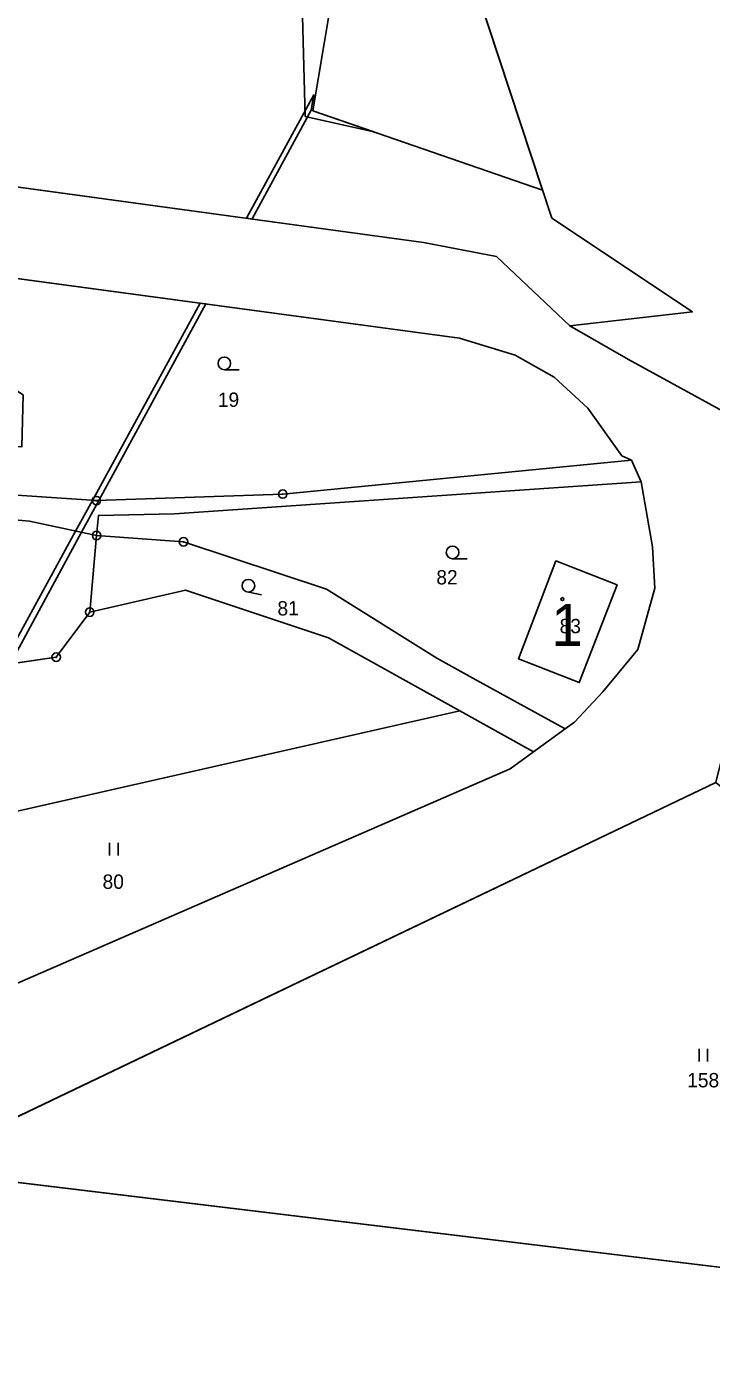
# Model space of a CAD drawing. Extents: x -689422 to -685210, y -987725 to -982160.
# Drawn here: x -685883.9 to -685802.6, y -987272.2 to -987115.7 of the extents above; entities that cross this region are included whole.
import ezdxf

# ---------------------------------------------------------------- set-up
doc = ezdxf.new("R2010")
doc.units = 0
for name, color, linetype in [('KN_Budovy', 7, 'Continuous'), ('KN_Budovy_cisla_domovni', 7, 'Continuous'), ('KN_Hranice obce', 7, 'Continuous'), ('KN_Hranice_katastrální území', 7, 'Continuous'), ('KN_Hranice_parcel', 7, 'Continuous'), ('KN_Parcelni cisla', 7, 'Continuous'), ('KN_Polygon parcely', 7, 'Continuous'), ('KN_POZEMKY_ORNA PUDA', 7, 'Continuous'), ('KN_POZEMKY_OSTATNI PLOCHA', 7, 'Continuous'), ('KN_POZEMKY_TTP', 7, 'Continuous'), ('KN_POZEMKY_ZAHRADA', 7, 'Continuous'), ('KN_POZEMKY_ZASTAVENA PLOCHA', 7, 'Continuous'), ('KN_VYUZITI_16_ostatni plocha_silnice', 7, 'Continuous'), ('KN_VYUZITI_17_ostatni plocha_ostatni komunikace', 7, 'Continuous'), ('KN_Věcná břemena k části', 7, 'Continuous'), ('KN_Značky bodu BP', 7, 'Continuous'), ('KN_Značky budov', 7, 'Continuous'), ('KN_Značky kultur', 7, 'Continuous')]:
    doc.layers.add(name, color=color, linetype=linetype)

msp = doc.modelspace()

# ---------------------------------------------------------------- linework, layer by layer
at = {"layer": 'KN_Budovy'}
msp.add_lwpolyline([(-685825.54, -987190.63), (-685818.33, -987193.46), (-685813.84, -987181.87), (-685821.09, -987179.03)], close=True, dxfattribs=at)
at = {"layer": 'KN_Hranice obce'}
for points in [[(-685801.3, -987161.29), (-685812.51, -987155.17), (-685819.45, -987151.17), (-685804.92, -987149.52), (-685821.59, -987138.4), (-685836.69, -987092.63)], [(-685890.53, -987252.02), (-685797.18, -987263.31)]]:
    msp.add_lwpolyline(points, dxfattribs=at)
at = {"layer": 'KN_Hranice_katastrální území'}
for points in [[(-685801.3, -987161.29), (-685812.51, -987155.17), (-685819.45, -987151.17), (-685804.92, -987149.52), (-685821.59, -987138.4), (-685836.69, -987092.63)], [(-685890.53, -987252.02), (-685797.18, -987263.31)]]:
    msp.add_lwpolyline(points, dxfattribs=at)
at = {"layer": 'KN_Hranice_parcel'}
for p, q in [((-685821.59, -987138.4), (-685836.69, -987092.63)), ((-685804.92, -987149.52), (-685821.59, -987138.4)), ((-685804.92, -987149.52), (-685819.45, -987151.17)), ((-685812.14, -987167.09), (-685811, -987169.67)), ((-685876.38, -987185.1), (-685875.57, -987176.02)), ((-685921.29, -987216.92), (-685832.5, -987196.79)), ((-685823.75, -987201.66), (-685832.5, -987196.79)), ((-685820, -987198.94), (-685823.75, -987201.66)), ((-685823.75, -987201.66), (-685826.51, -987203.66)), ((-685826.51, -987203.66), (-685915.14, -987242.18)), ((-685898.62, -987251.44), (-685802.15, -987205.31))]:
    msp.add_line(p, q, dxfattribs=at)
for points in [[(-686005, -987118.32), (-685836.82, -987141.27), (-685828.14, -987142.95), (-685819.45, -987151.17)], [(-685890.86, -987144.76), (-685832.55, -987152.61), (-685825.93, -987154.63), (-685821.32, -987157.25), (-685817.33, -987160.91), (-685813.28, -987166.59), (-685812.14, -987167.09)], [(-685819.45, -987151.17), (-685812.51, -987155.17), (-685801.3, -987161.29)], [(-685916.4, -987169.15), (-685875.59, -987171.88), (-685853.5, -987171.11), (-685812.14, -987167.09)], [(-685875.57, -987176.02), (-685875.36, -987173.63), (-685866.35, -987173.44), (-685811, -987169.67)], [(-685811, -987169.67), (-685809.63, -987177.38), (-685809.36, -987182.27), (-685811.38, -987189.54), (-685815.54, -987194.55), (-685818.89, -987198.13), (-685820, -987198.94)], [(-685875.57, -987176.02), (-685883.52, -987174.32), (-685916.46, -987171.35)], [(-685820, -987198.94), (-685830.94, -987192.91), (-685835.24, -987190.54), (-685848.31, -987182.39), (-685865.26, -987176.77), (-685875.57, -987176.02)], [(-685821.09, -987179.03), (-685813.84, -987181.87), (-685818.33, -987193.46), (-685825.54, -987190.63), (-685821.09, -987179.03)], [(-685832.5, -987196.79), (-685848.05, -987188.13), (-685865.03, -987182.48), (-685876.38, -987185.1)], [(-685926.1, -987197.19), (-685880.36, -987190.44), (-685876.38, -987185.1)], [(-685890.53, -987252.02), (-685797.18, -987263.31), (-685757.95, -987272.16), (-685722.71, -987270.58)]]:
    msp.add_lwpolyline(points, dxfattribs=at)
at = {"layer": 'KN_Polygon parcely'}
for points in [[(-686005, -987118.32), (-685836.82, -987141.27), (-685828.14, -987142.95), (-685819.45, -987151.17), (-685804.92, -987149.52), (-685821.59, -987138.4), (-685836.69, -987092.63), (-685850.87, -987049.64), (-685853.14, -987042.77), (-685854.94, -987038.77), (-685837.89, -987020.44), (-685841.86, -987017.57), (-685928.15, -986948.17)], [(-685898.62, -987251.44), (-685802.15, -987205.31), (-685799.03, -987192.68), (-685797.44, -987179.49), (-685801.3, -987161.29), (-685812.51, -987155.17), (-685819.45, -987151.17), (-685828.14, -987142.95), (-685836.82, -987141.27), (-686005, -987118.32)], [(-685890.86, -987144.76), (-685832.55, -987152.61), (-685825.93, -987154.63), (-685821.32, -987157.25), (-685817.33, -987160.91), (-685813.28, -987166.59), (-685812.14, -987167.09), (-685811, -987169.67), (-685809.63, -987177.38), (-685809.36, -987182.27), (-685811.38, -987189.54), (-685815.54, -987194.55), (-685818.89, -987198.13), (-685820, -987198.94), (-685823.75, -987201.66), (-685826.51, -987203.66), (-685915.14, -987242.18)]]:
    msp.add_lwpolyline(points, dxfattribs=at)
for points in [[(-685875.59, -987171.88), (-685853.5, -987171.11), (-685812.14, -987167.09), (-685813.28, -987166.59), (-685817.33, -987160.91), (-685821.32, -987157.25), (-685825.93, -987154.63), (-685832.55, -987152.61), (-685890.86, -987144.76), (-685891.42, -987148.36), (-685892.3, -987154.23), (-685884.27, -987159.35), (-685884.44, -987165.52), (-685896.08, -987165.21), (-685895.92, -987159.04), (-685901.82, -987158.89), (-685901.49, -987156.43), (-685907.16, -987155.58), (-685906.63, -987152.27), (-685905.68, -987146.3), (-685905.31, -987144.38), (-685912.48, -987143.3), (-685915.17, -987160.67), (-685916.4, -987169.15)], [(-685960.89, -987201.48), (-685926.1, -987197.19), (-685880.36, -987190.44), (-685876.38, -987185.1), (-685875.57, -987176.02), (-685883.52, -987174.32), (-685916.46, -987171.35), (-685946.25, -987169.37), (-685969.3, -987168.61), (-685981.57, -987168.02), (-685982.46, -987173.37), (-685973.57, -987185.47)], [(-685875.36, -987173.63), (-685866.35, -987173.44), (-685811, -987169.67), (-685812.14, -987167.09), (-685853.5, -987171.11), (-685875.59, -987171.88), (-685916.4, -987169.15), (-685916.46, -987171.35), (-685883.52, -987174.32), (-685875.57, -987176.02)], [(-685811, -987169.67), (-685866.35, -987173.44), (-685875.36, -987173.63), (-685875.57, -987176.02), (-685865.26, -987176.77), (-685848.31, -987182.39), (-685835.24, -987190.54), (-685830.94, -987192.91), (-685820, -987198.94), (-685818.89, -987198.13), (-685815.54, -987194.55), (-685811.38, -987189.54), (-685809.36, -987182.27), (-685809.63, -987177.38)], [(-685830.94, -987192.91), (-685835.24, -987190.54), (-685848.31, -987182.39), (-685865.26, -987176.77), (-685875.57, -987176.02), (-685876.38, -987185.1), (-685865.03, -987182.48), (-685848.05, -987188.13), (-685832.5, -987196.79), (-685823.75, -987201.66), (-685820, -987198.94)], [(-685821.09, -987179.03), (-685813.84, -987181.87), (-685818.33, -987193.46), (-685825.54, -987190.63)], [(-685821.09, -987179.03), (-685825.54, -987190.63), (-685818.33, -987193.46), (-685813.84, -987181.87)], [(-685848.05, -987188.13), (-685865.03, -987182.48), (-685876.38, -987185.1), (-685880.36, -987190.44), (-685926.1, -987197.19), (-685921.29, -987216.92), (-685832.5, -987196.79)], [(-685832.5, -987196.79), (-685921.29, -987216.92), (-685915.14, -987242.18), (-685826.51, -987203.66), (-685823.75, -987201.66)], [(-685802.15, -987205.31), (-685898.62, -987251.44), (-685890.53, -987252.02), (-685797.18, -987263.31), (-685757.95, -987272.16), (-685722.71, -987270.58)]]:
    msp.add_lwpolyline(points, close=True, dxfattribs=at)
at = {"layer": 'KN_POZEMKY_ORNA PUDA'}
for p, q in [((-685876.38, -987185.1), (-685865.03, -987182.48)), ((-685865.03, -987182.48), (-685848.05, -987188.13)), ((-685880.36, -987190.44), (-685876.38, -987185.1)), ((-685848.05, -987188.13), (-685832.5, -987196.79)), ((-685926.1, -987197.19), (-685880.36, -987190.44)), ((-685832.5, -987196.79), (-685921.29, -987216.92))]:
    msp.add_line(p, q, dxfattribs=at)
at = {"layer": 'KN_POZEMKY_OSTATNI PLOCHA'}
for p, q in [((-686005, -987118.32), (-685836.82, -987141.27)), ((-685836.82, -987141.27), (-685828.14, -987142.95)), ((-685828.14, -987142.95), (-685819.45, -987151.17)), ((-685832.55, -987152.61), (-685890.86, -987144.76)), ((-685819.45, -987151.17), (-685812.51, -987155.17)), ((-685825.93, -987154.63), (-685832.55, -987152.61)), ((-685821.32, -987157.25), (-685825.93, -987154.63)), ((-685812.51, -987155.17), (-685801.3, -987161.29)), ((-685817.33, -987160.91), (-685821.32, -987157.25)), ((-685813.28, -987166.59), (-685817.33, -987160.91)), ((-685812.14, -987167.09), (-685813.28, -987166.59)), ((-685853.5, -987171.11), (-685812.14, -987167.09)), ((-685811, -987169.67), (-685812.14, -987167.09)), ((-685812.14, -987167.09), (-685811, -987169.67)), ((-685916.4, -987169.15), (-685875.59, -987171.88)), ((-685811, -987169.67), (-685866.35, -987173.44)), ((-685809.63, -987177.38), (-685811, -987169.67)), ((-685883.52, -987174.32), (-685916.46, -987171.35)), ((-685875.59, -987171.88), (-685853.5, -987171.11)), ((-685875.57, -987176.02), (-685883.52, -987174.32)), ((-685875.36, -987173.63), (-685875.57, -987176.02)), ((-685866.35, -987173.44), (-685875.36, -987173.63)), ((-685809.36, -987182.27), (-685809.63, -987177.38)), ((-685811.38, -987189.54), (-685809.36, -987182.27)), ((-685815.54, -987194.55), (-685811.38, -987189.54)), ((-685818.89, -987198.13), (-685815.54, -987194.55)), ((-685823.75, -987201.66), (-685820, -987198.94)), ((-685820, -987198.94), (-685818.89, -987198.13)), ((-685826.51, -987203.66), (-685823.75, -987201.66)), ((-685915.14, -987242.18), (-685826.51, -987203.66)), ((-685802.15, -987205.31), (-685898.62, -987251.44))]:
    msp.add_line(p, q, dxfattribs=at)
at = {"layer": 'KN_POZEMKY_TTP'}
for p, q in [((-685836.69, -987092.63), (-685821.59, -987138.4)), ((-685836.82, -987141.27), (-686005, -987118.32)), ((-685821.59, -987138.4), (-685804.92, -987149.52)), ((-685828.14, -987142.95), (-685836.82, -987141.27)), ((-685819.45, -987151.17), (-685828.14, -987142.95)), ((-685804.92, -987149.52), (-685819.45, -987151.17)), ((-685921.29, -987216.92), (-685832.5, -987196.79)), ((-685832.5, -987196.79), (-685823.75, -987201.66)), ((-685823.75, -987201.66), (-685826.51, -987203.66)), ((-685826.51, -987203.66), (-685915.14, -987242.18)), ((-685898.62, -987251.44), (-685802.15, -987205.31)), ((-685797.18, -987263.31), (-685890.53, -987252.02))]:
    msp.add_line(p, q, dxfattribs=at)
at = {"layer": 'KN_POZEMKY_ZAHRADA'}
for p, q in [((-685890.86, -987144.76), (-685832.55, -987152.61)), ((-685832.55, -987152.61), (-685825.93, -987154.63)), ((-685825.93, -987154.63), (-685821.32, -987157.25)), ((-685821.32, -987157.25), (-685817.33, -987160.91)), ((-685817.33, -987160.91), (-685813.28, -987166.59)), ((-685813.28, -987166.59), (-685812.14, -987167.09)), ((-685812.14, -987167.09), (-685853.5, -987171.11)), ((-685875.59, -987171.88), (-685916.4, -987169.15)), ((-685866.35, -987173.44), (-685811, -987169.67)), ((-685811, -987169.67), (-685809.63, -987177.38)), ((-685916.46, -987171.35), (-685883.52, -987174.32)), ((-685853.5, -987171.11), (-685875.59, -987171.88)), ((-685883.52, -987174.32), (-685875.57, -987176.02)), ((-685875.57, -987176.02), (-685875.36, -987173.63)), ((-685875.36, -987173.63), (-685866.35, -987173.44)), ((-685876.38, -987185.1), (-685875.57, -987176.02)), ((-685875.57, -987176.02), (-685876.38, -987185.1)), ((-685865.26, -987176.77), (-685875.57, -987176.02)), ((-685875.57, -987176.02), (-685865.26, -987176.77)), ((-685848.31, -987182.39), (-685865.26, -987176.77)), ((-685865.26, -987176.77), (-685848.31, -987182.39)), ((-685809.63, -987177.38), (-685809.36, -987182.27)), ((-685821.09, -987179.03), (-685825.54, -987190.63)), ((-685813.84, -987181.87), (-685821.09, -987179.03)), ((-685818.33, -987193.46), (-685813.84, -987181.87)), ((-685809.36, -987182.27), (-685811.38, -987189.54)), ((-685865.03, -987182.48), (-685876.38, -987185.1)), ((-685848.05, -987188.13), (-685865.03, -987182.48)), ((-685835.24, -987190.54), (-685848.31, -987182.39)), ((-685848.31, -987182.39), (-685835.24, -987190.54)), ((-685876.38, -987185.1), (-685880.36, -987190.44)), ((-685832.5, -987196.79), (-685848.05, -987188.13)), ((-685811.38, -987189.54), (-685815.54, -987194.55)), ((-685880.36, -987190.44), (-685926.1, -987197.19)), ((-685830.94, -987192.91), (-685835.24, -987190.54)), ((-685835.24, -987190.54), (-685830.94, -987192.91)), ((-685825.54, -987190.63), (-685818.33, -987193.46)), ((-685820, -987198.94), (-685830.94, -987192.91)), ((-685830.94, -987192.91), (-685820, -987198.94)), ((-685815.54, -987194.55), (-685818.89, -987198.13)), ((-685823.75, -987201.66), (-685832.5, -987196.79)), ((-685820, -987198.94), (-685823.75, -987201.66)), ((-685818.89, -987198.13), (-685820, -987198.94))]:
    msp.add_line(p, q, dxfattribs=at)
at = {"layer": 'KN_POZEMKY_ZASTAVENA PLOCHA'}
for p, q in [((-685825.54, -987190.63), (-685821.09, -987179.03)), ((-685821.09, -987179.03), (-685813.84, -987181.87)), ((-685813.84, -987181.87), (-685818.33, -987193.46)), ((-685818.33, -987193.46), (-685825.54, -987190.63))]:
    msp.add_line(p, q, dxfattribs=at)
at = {"layer": 'KN_VYUZITI_16_ostatni plocha_silnice'}
for p, q in [((-686005, -987118.32), (-685836.82, -987141.27)), ((-685836.82, -987141.27), (-685828.14, -987142.95)), ((-685828.14, -987142.95), (-685819.45, -987151.17)), ((-685832.55, -987152.61), (-685890.86, -987144.76)), ((-685819.45, -987151.17), (-685812.51, -987155.17)), ((-685825.93, -987154.63), (-685832.55, -987152.61)), ((-685821.32, -987157.25), (-685825.93, -987154.63)), ((-685812.51, -987155.17), (-685801.3, -987161.29)), ((-685817.33, -987160.91), (-685821.32, -987157.25)), ((-685813.28, -987166.59), (-685817.33, -987160.91)), ((-685812.14, -987167.09), (-685813.28, -987166.59)), ((-685811, -987169.67), (-685812.14, -987167.09)), ((-685809.63, -987177.38), (-685811, -987169.67)), ((-685809.36, -987182.27), (-685809.63, -987177.38)), ((-685811.38, -987189.54), (-685809.36, -987182.27)), ((-685815.54, -987194.55), (-685811.38, -987189.54)), ((-685818.89, -987198.13), (-685815.54, -987194.55)), ((-685823.75, -987201.66), (-685820, -987198.94)), ((-685820, -987198.94), (-685818.89, -987198.13)), ((-685826.51, -987203.66), (-685823.75, -987201.66)), ((-685915.14, -987242.18), (-685826.51, -987203.66)), ((-685802.15, -987205.31), (-685898.62, -987251.44))]:
    msp.add_line(p, q, dxfattribs=at)
at = {"layer": 'KN_VYUZITI_17_ostatni plocha_ostatni komunikace'}
for p, q in [((-685853.5, -987171.11), (-685812.14, -987167.09)), ((-685812.14, -987167.09), (-685811, -987169.67)), ((-685916.4, -987169.15), (-685875.59, -987171.88)), ((-685811, -987169.67), (-685866.35, -987173.44)), ((-685883.52, -987174.32), (-685916.46, -987171.35)), ((-685875.59, -987171.88), (-685853.5, -987171.11)), ((-685875.57, -987176.02), (-685883.52, -987174.32)), ((-685875.36, -987173.63), (-685875.57, -987176.02)), ((-685866.35, -987173.44), (-685875.36, -987173.63))]:
    msp.add_line(p, q, dxfattribs=at)
at = {"layer": 'KN_Věcná břemena k části'}
for points in [[(-685853.05, -987043.05), (-685850.83, -987126.37), (-685842.71, -987128.15), (-685849.92, -987125.66), (-685841.77, -987077.27), (-685850.87, -987049.64), (-685852.1, -987045.91)], [(-685849.92, -987125.66), (-685822.69, -987135.07), (-685833.08, -987103.56), (-685836.69, -987092.63), (-685840.17, -987082.1), (-685841.77, -987077.27)], [(-685857.8, -987138.41), (-685857.14, -987138.5), (-685850.12, -987125.59), (-685849.82, -987123.8)], [(-685863.3, -987148.47), (-685876.07, -987171.85), (-685875.59, -987171.88), (-685875.29, -987171.87), (-685862.61, -987148.56)], [(-685878.06, -987175.49), (-685877.34, -987175.64), (-685875.29, -987171.87), (-685875.59, -987171.88), (-685876.07, -987171.85)], [(-685886.74, -987191.38), (-685885.82, -987191.25), (-685877.34, -987175.64), (-685878.06, -987175.49)]]:
    msp.add_lwpolyline(points, close=True, dxfattribs=at)
at = {"layer": 'KN_Značky bodu BP'}
for centre, radius in [((-685853.5, -987171.11), 0.5), ((-685853.5, -987171.11), 0.0303), ((-685875.59, -987171.88), 0.5), ((-685875.59, -987171.88), 0.0303), ((-685875.57, -987176.02), 0.5), ((-685875.57, -987176.02), 0.0303), ((-685865.26, -987176.77), 0.5), ((-685865.26, -987176.77), 0.0303), ((-685876.38, -987185.1), 0.5), ((-685876.38, -987185.1), 0.0303), ((-685880.36, -987190.44), 0.5), ((-685880.36, -987190.44), 0.0303)]:
    msp.add_circle(centre, radius, dxfattribs=at)
at = {"layer": 'KN_Značky budov'}
msp.add_circle((-685820.33, -987183.55), 0.175, dxfattribs=at)
at = {"layer": 'KN_Značky kultur'}
for p, q in [((-685860.42, -987156.37), (-685858.67, -987156.37)), ((-685833.36, -987178.77), (-685831.61, -987178.77)), ((-685857.71, -987182.7), (-685856, -987183.07)), ((-685874.02, -987213.94), (-685874.02, -987212.44)), ((-685873.02, -987213.94), (-685873.02, -987212.44)), ((-685804.12, -987238.38), (-685804.12, -987236.88)), ((-685803.12, -987238.38), (-685803.12, -987236.88))]:
    msp.add_line(p, q, dxfattribs=at)
for centre in [(-685860.42, -987155.62), (-685833.36, -987178.02), (-685857.56, -987181.97)]:
    msp.add_circle(centre, 0.75, dxfattribs=at)

# ---------------------------------------------------------------- texts
at = {"layer": 'KN_Budovy_cisla_domovni'}
msp.add_text('1', height=5, dxfattribs=at).set_placement((-685821.64, -987189.12))
at = {"layer": 'KN_Parcelni cisla'}
for s, p in [('19', (-685861.19, -987160.77)), ('82', (-685835.28, -987181.82)), ('83', (-685820.66, -987187.6)), ('80', (-685874.86, -987217.9)), ('158', (-685805.53, -987241.43))]:
    msp.add_text(s, height=1.7, dxfattribs=at).set_placement(p)
msp.add_text('81', height=1.7, rotation=1, dxfattribs=at).set_placement((-685854.11, -987185.51))

doc.saveas('drawing.dxf')
